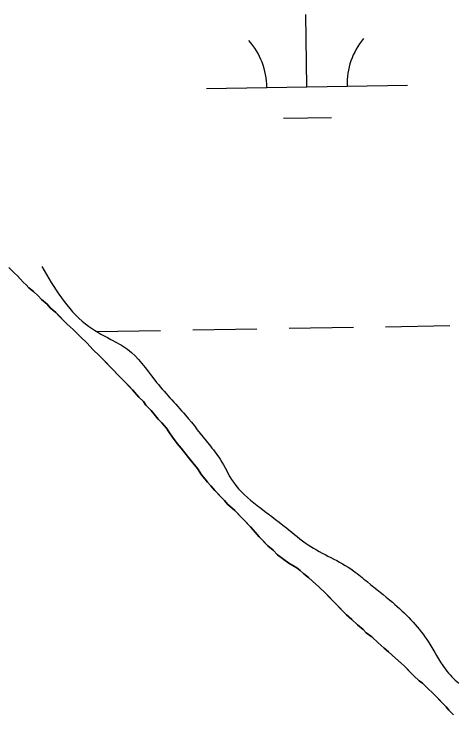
# Model space of a CAD drawing. Extents: x 3855477 to 3893699, y 299188 to 325115.
# Drawn here: x 3889427.7 to 3889645.3, y 305375 to 305735 of the extents above; entities that cross this region are included whole.
import ezdxf

# ---------------------------------------------------------------- set-up
doc = ezdxf.new("R2010")
doc.units = 0
for name, color, linetype in [('V-RIVR-EDGE', 7, 'Continuous'), ('V-TOPO-SHOR', 7, 'Continuous'), ('V-WETL-SWMP', 7, 'Continuous')]:
    doc.layers.add(name, color=color, linetype=linetype)

msp = doc.modelspace()

# ---------------------------------------------------------------- linework, layer by layer
at = {"layer": 'V-RIVR-EDGE'}
for points in [[(3889441.25, 305609.54), (3889463.11, 305580.94), (3889475.62, 305573.25), (3889483.97, 305568.35), (3889497.5, 305553), (3889512.78, 305535.56), (3889524.58, 305520.91), (3889530.13, 305513.59), (3889536.71, 305502.08), (3889548.52, 305490.57), (3889563.11, 305479.39), (3889573.88, 305471.01), (3889596.48, 305458.08), (3889603.43, 305452.49), (3889615.93, 305442.36), (3889632.94, 305423.87), (3889640.92, 305410.97), (3889647.17, 305403.65), (3889654.12, 305398.76), (3889662.8, 305391.77), (3889680.17, 305375.72), (3889688.85, 305368.04), (3889705.17, 305350.94), (3889721.14, 305335.58), (3889733.29, 305321.98), (3889752.74, 305303.48), (3889761.78, 305296.84), (3889771.51, 305293.34), (3889779.5, 305285.31), (3889788.18, 305276.24), (3889796.85, 305263.69), (3889801.7, 305254.62), (3889810.38, 305245.2), (3889820.8, 305236.82), (3889829.5, 305233.67), (3889838.88, 305224.6), (3889848.25, 305216.22), (3889850.68, 305209.95), (3889850.66, 305201.94), (3889853.43, 305196.36), (3889858.98, 305190.08), (3889865.93, 305186.93), (3889873.58, 305183.09), (3889878.1, 305179.25), (3889881.57, 305175.06), (3889883.28, 305164.26), (3889884.29, 305148.6), (3889885.32, 305141.98), (3889888.44, 305136.4), (3889893.65, 305132.91), (3889896.78, 305132.9), (3889901.66, 305132.89), (3889906.19, 305136.01), (3889910.03, 305139.48), (3889910.73, 305142.96), (3889910.4, 305150.97), (3889911.8, 305151.66), (3889915.97, 305151.3), (3889921.87, 305143.63), (3889931.25, 305135.95), (3889941.34, 305131.75), (3889945.5, 305127.91), (3889949.67, 305121.28), (3889953.82, 305111.53), (3889954.75, 305109.17)], [(3889121.18, 305543.14), (3889128.82, 305534.42), (3889136.45, 305522.57), (3889142.33, 305509.67), (3889144.39, 305498.18), (3889146.44, 305483.21), (3889147.82, 305476.24), (3889149.88, 305466.84), (3889153.69, 305458.13), (3889159.6, 305453.24), (3889167.59, 305449.74), (3889183.26, 305450.05), (3889194.05, 305448.28), (3889204.48, 305444.08), (3889219.08, 305435.69), (3889227.42, 305430.44), (3889231.94, 305429.74), (3889239.95, 305427.63), (3889247.6, 305427.61), (3889255.25, 305424.46), (3889259.06, 305416.79), (3889279.9, 305394.46), (3889306.64, 305369.33), (3889338.24, 305339.32), (3889373.29, 305297.11), (3889405.59, 305265.7), (3889424.33, 305244.42), (3889438.22, 305227.68), (3889444.11, 305218.26), (3889452.78, 305205.01), (3889458.32, 305191.42), (3889461.79, 305185.84), (3889469.79, 305185.13), (3889473.96, 305181.99), (3889482.64, 305172.22), (3889482.98, 305169.43), (3889481.56, 305159.69), (3889482.94, 305153.42), (3889487.1, 305148.54), (3889501.71, 305141.89), (3889512.82, 305132.11), (3889521.85, 305123.73), (3889524.27, 305115.37), (3889523.55, 305107.37), (3889531.81, 305102.28)]]:
    msp.add_spline(points, degree=3, dxfattribs=at)
at = {"layer": 'V-TOPO-SHOR'}
for points in [[(3889439.65, 305594.7), (3889437.1, 305597.06), (3889434.8, 305598.9), (3889433.53, 305600.47), (3889432, 305601.78), (3889429.2, 305604.91), (3889427.67, 305606.23), (3889424.87, 305609.1)], [(3889646.21, 305386.31), (3889643.92, 305388.67), (3889642.65, 305390.23), (3889640.1, 305392.85), (3889637.3, 305395.73), (3889635.52, 305397.56), (3889633.99, 305398.87), (3889630.93, 305402.01), (3889629.15, 305403.33), (3889626.6, 305405.69), (3889624.56, 305407.78), (3889621.75, 305410.66), (3889620.22, 305411.98), (3889617.42, 305414.6), (3889613.85, 305417.74), (3889611.81, 305419.58), (3889608.75, 305422.2), (3889605.69, 305425.09), (3889602.87, 305427.19), (3889601.35, 305428.76), (3889598.54, 305431.12), (3889595.73, 305433.74), (3889592.93, 305436.11), (3889589.87, 305439.25), (3889587.83, 305441.34), (3889586.05, 305443.17), (3889584.52, 305444.74), (3889582.48, 305446.84), (3889579.17, 305449.98), (3889576.11, 305452.86), (3889574.07, 305454.7), (3889571.77, 305456.54), (3889569.99, 305458.11), (3889568.2, 305459.43), (3889564.35, 305461.81), (3889561.8, 305463.65), (3889558.73, 305466.01), (3889556.44, 305468.37), (3889553.89, 305470.47), (3889551.34, 305473.09), (3889549.56, 305474.92), (3889547.52, 305477.27), (3889545.24, 305479.89), (3889542.18, 305483.03), (3889540.4, 305484.86), (3889537.34, 305488), (3889533.77, 305491.15), (3889532.25, 305492.98), (3889530.21, 305495.07), (3889527.41, 305497.95), (3889525.38, 305500.3), (3889523.85, 305502.13), (3889522.58, 305503.7), (3889520.8, 305505.79), (3889518.78, 305508.91), (3889516.49, 305511.79), (3889514.97, 305513.61), (3889511.92, 305517.53), (3889510.65, 305519.1), (3889508.62, 305521.45), (3889506.34, 305524.58), (3889504.57, 305527.18), (3889503.3, 305529.01), (3889501.01, 305531.62), (3889499.23, 305533.46), (3889497.2, 305536.06), (3889495.68, 305537.89), (3889493.13, 305540.51), (3889491.86, 305542.34), (3889489.57, 305544.43), (3889486.52, 305548.09), (3889484.74, 305549.92), (3889482.45, 305552.28), (3889479.65, 305555.16), (3889476.08, 305558.82), (3889472.26, 305562.75), (3889469.97, 305565.1), (3889466.65, 305568.25), (3889463.86, 305571.38), (3889460.54, 305574.53), (3889458.76, 305576.36), (3889456.98, 305578.19), (3889453.92, 305580.82), (3889452.13, 305582.65), (3889449.84, 305585.01), (3889448.31, 305586.57), (3889445.5, 305588.94), (3889443.98, 305590.77), (3889441.17, 305593.13), (3889439.65, 305594.7)]]:
    msp.add_lwpolyline(points, dxfattribs=at)
at = {"layer": 'V-WETL-SWMP'}
for p, q in [((3889573.31, 305699.02), (3889572.73, 305735.01)), ((3889523.32, 305698.2), (3889623.31, 305699.83)), ((3889561.56, 305683.39), (3889585.56, 305683.78)), ((3889427.67, 305606.23), (3889429.2, 305604.91)), ((3889429.2, 305604.91), (3889432, 305601.78)), ((3889432, 305601.78), (3889433.53, 305600.47)), ((3889433.53, 305600.47), (3889434.8, 305598.9)), ((3889434.8, 305598.9), (3889437.1, 305597.06)), ((3889437.1, 305597.06), (3889439.65, 305594.7)), ((3889439.65, 305594.7), (3889441.17, 305593.13)), ((3889441.17, 305593.13), (3889443.98, 305590.77)), ((3889443.98, 305590.77), (3889445.51, 305588.94)), ((3889445.51, 305588.94), (3889448.31, 305586.58)), ((3889448.31, 305586.58), (3889453.92, 305580.82)), ((3889453.92, 305580.82), (3889456.98, 305578.19)), ((3889564.43, 305578.79), (3889596.42, 305579.31)), ((3889612.42, 305579.57), (3889644.41, 305580.09)), ((3889456.98, 305578.19), (3889460.54, 305574.53)), ((3889468.44, 305577.22), (3889500.43, 305577.74)), ((3889516.43, 305578), (3889548.43, 305578.53)), ((3889460.54, 305574.53), (3889463.86, 305571.38)), ((3889463.86, 305571.38), (3889466.65, 305568.25)), ((3889466.65, 305568.25), (3889469.97, 305565.1)), ((3889469.97, 305565.1), (3889486.52, 305548.09)), ((3889486.52, 305548.09), (3889489.57, 305544.43)), ((3889489.57, 305544.43), (3889491.86, 305542.34)), ((3889491.86, 305542.34), (3889493.13, 305540.51)), ((3889493.13, 305540.51), (3889495.68, 305537.89)), ((3889495.68, 305537.89), (3889497.2, 305536.07)), ((3889497.2, 305536.07), (3889499.23, 305533.46)), ((3889499.23, 305533.46), (3889501.01, 305531.62)), ((3889501.01, 305531.62), (3889503.3, 305529.01)), ((3889503.3, 305529.01), (3889504.57, 305527.18)), ((3889504.57, 305527.18), (3889506.34, 305524.58)), ((3889506.34, 305524.58), (3889508.62, 305521.45)), ((3889508.62, 305521.45), (3889510.65, 305519.1)), ((3889510.65, 305519.1), (3889511.92, 305517.53)), ((3889511.92, 305517.53), (3889514.97, 305513.61)), ((3889514.97, 305513.61), (3889516.49, 305511.79)), ((3889516.49, 305511.79), (3889518.78, 305508.91)), ((3889518.78, 305508.91), (3889520.8, 305505.79)), ((3889520.8, 305505.79), (3889522.58, 305503.7)), ((3889522.58, 305503.7), (3889523.85, 305502.13)), ((3889523.85, 305502.13), (3889525.37, 305500.3)), ((3889525.37, 305500.3), (3889527.41, 305497.95)), ((3889527.41, 305497.95), (3889532.25, 305492.98)), ((3889532.25, 305492.98), (3889533.77, 305491.15)), ((3889533.77, 305491.15), (3889537.34, 305488)), ((3889537.34, 305488), (3889545.24, 305479.89)), ((3889545.24, 305479.89), (3889547.52, 305477.27)), ((3889547.52, 305477.27), (3889549.56, 305474.92)), ((3889549.56, 305474.92), (3889553.89, 305470.47)), ((3889553.89, 305470.47), (3889556.44, 305468.37)), ((3889556.44, 305468.37), (3889558.73, 305466.02)), ((3889558.73, 305466.02), (3889561.8, 305463.65)), ((3889561.8, 305463.65), (3889564.36, 305461.81)), ((3889564.36, 305461.81), (3889568.2, 305459.43)), ((3889568.2, 305459.43), (3889569.99, 305458.11)), ((3889569.99, 305458.11), (3889571.77, 305456.54)), ((3889571.77, 305456.54), (3889574.07, 305454.7)), ((3889574.07, 305454.7), (3889576.11, 305452.87)), ((3889576.11, 305452.87), (3889579.17, 305449.98)), ((3889579.17, 305449.98), (3889582.48, 305446.84)), ((3889582.48, 305446.84), (3889592.93, 305436.11)), ((3889592.93, 305436.11), (3889595.73, 305433.74)), ((3889595.73, 305433.74), (3889598.54, 305431.12)), ((3889598.54, 305431.12), (3889601.35, 305428.76)), ((3889601.35, 305428.76), (3889602.87, 305427.19)), ((3889602.87, 305427.19), (3889605.69, 305425.09)), ((3889605.69, 305425.09), (3889608.74, 305422.2)), ((3889608.74, 305422.2), (3889611.81, 305419.58)), ((3889611.81, 305419.58), (3889613.85, 305417.74)), ((3889613.85, 305417.74), (3889617.42, 305414.6)), ((3889617.42, 305414.6), (3889620.22, 305411.98)), ((3889620.22, 305411.98), (3889621.76, 305410.66)), ((3889621.76, 305410.66), (3889626.59, 305405.69)), ((3889626.59, 305405.69), (3889629.14, 305403.33)), ((3889629.14, 305403.33), (3889630.93, 305402.02)), ((3889630.93, 305402.02), (3889633.99, 305398.87)), ((3889633.99, 305398.87), (3889635.52, 305397.56)), ((3889635.52, 305397.56), (3889637.3, 305395.73)), ((3889637.3, 305395.73), (3889642.65, 305390.23)), ((3889642.65, 305390.23), (3889643.92, 305388.67)), ((3889643.92, 305388.67), (3889646.21, 305386.31))]:
    msp.add_line(p, q, dxfattribs=at)
for centre, start, end in [((3889628.54, 305700.39), 140.1615, 181.7052), ((3889518.07, 305698.59), 0.1615, 41.7052)]:
    msp.add_arc(centre, 35.25, start, end, dxfattribs=at)

doc.saveas('drawing.dxf')
